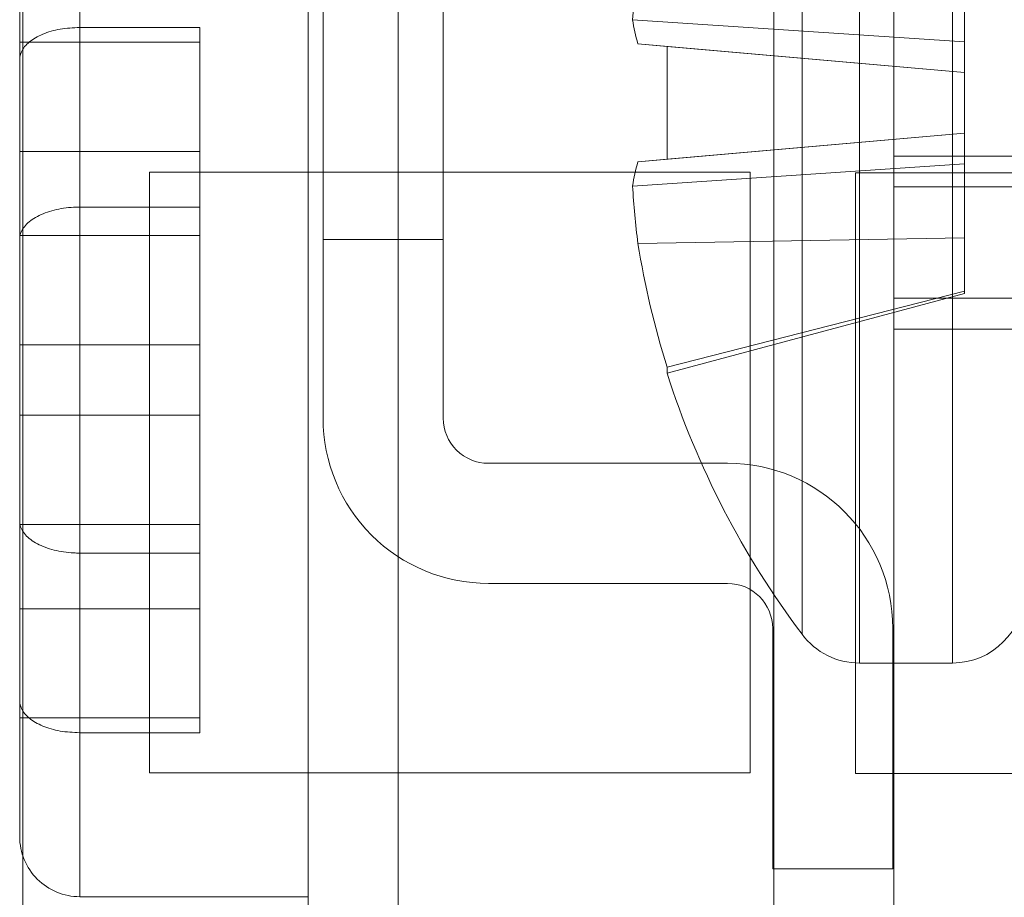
# Model space of a CAD drawing. Header units: inches. Extents: x 1 to 109, y 1 to 85.
# Tile 322 of 656: x 88.005 to 88.278, y 24.214 to 24.457. Entities that reach past the tile are written whole.
import ezdxf

# ---------------------------------------------------------------- set-up
doc = ezdxf.new("R2010")
doc.units = ezdxf.units.IN
doc.header["$MEASUREMENT"] = 0

msp = doc.modelspace()

# ---------------------------------------------------------------- linework, layer by layer
at = {"color": 7, "linetype": 'Continuous', "lineweight": 15, "ltscale": 5}
for p, q in [((88.00565744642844, 24.79668837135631), (88.00565744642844, 23.96335503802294)), ((88.10982411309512, 24.79668837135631), (88.10982411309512, 23.96335503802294)), ((88.21399077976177, 24.79668837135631), (88.21399077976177, 23.96335503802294)), ((88.00565744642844, 24.78810503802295), (88.00565744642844, 23.95477170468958)), ((88.10982411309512, 24.78810503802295), (88.10982411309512, 23.95477170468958)), ((88.21399077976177, 24.78810503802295), (88.21399077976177, 23.95477170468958)), ((88.24732411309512, 24.73860503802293), (88.24732411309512, 24.21360503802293)), ((88.24732411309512, 24.73860503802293), (88.24732411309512, 24.38013207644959)), ((88.24732411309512, 24.7300217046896), (88.24732411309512, 24.2050217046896)), ((88.24732411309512, 24.7300217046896), (88.24732411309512, 24.37154874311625)), ((88.23778440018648, 24.27877593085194), (88.23778440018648, 24.58960081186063)), ((88.26354077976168, 24.27877593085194), (88.26354077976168, 24.58960081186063)), ((88.12232411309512, 24.58835503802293), (88.12232411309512, 24.34668837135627)), ((88.22182780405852, 24.28675141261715), (88.22182780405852, 24.58162533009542)), ((88.08899077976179, 24.34668837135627), (88.08899077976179, 24.5800217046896)), ((88.08482411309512, 24.4194039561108), (88.08482411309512, 24.55518837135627)), ((88.08899077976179, 24.5387717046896), (88.08899077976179, 24.3962717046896)), ((88.08899077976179, 24.3962717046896), (88.08899077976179, 24.5387717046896)), ((88.08899077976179, 24.5387717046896), (88.08899077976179, 24.3962717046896)), ((88.08899077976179, 24.3962717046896), (88.08899077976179, 24.5387717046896)), ((88.08899077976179, 24.5387717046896), (88.08899077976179, 24.3962717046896)), ((88.08899077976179, 24.3962717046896), (88.08899077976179, 24.5387717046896)), ((88.12232411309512, 24.3962717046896), (88.12232411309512, 24.5387717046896)), ((88.12232411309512, 24.5387717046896), (88.12232411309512, 24.3962717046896)), ((88.12232411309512, 24.3962717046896), (88.12232411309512, 24.5387717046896)), ((88.12232411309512, 24.5387717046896), (88.12232411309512, 24.3962717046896)), ((88.12232411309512, 24.3962717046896), (88.12232411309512, 24.5387717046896)), ((88.12232411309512, 24.5387717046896), (88.12232411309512, 24.3962717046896)), ((88.24732411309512, 24.5326598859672), (88.24732411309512, 24.41955019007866)), ((88.24732411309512, 24.52407655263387), (88.24732411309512, 24.41096685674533)), ((88.02149077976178, 24.30927187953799), (88.02149077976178, 24.50057324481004)), ((88.02149077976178, 24.30927187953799), (88.02149077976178, 24.50057324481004)), ((88.08482411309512, 24.21396038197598), (88.08482411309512, 24.50058302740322)), ((88.08482411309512, 24.21396038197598), (88.08482411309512, 24.50058302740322)), ((88.00482411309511, 24.31814247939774), (88.00482411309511, 24.48389591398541)), ((88.00482411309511, 24.31814247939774), (88.00482411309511, 24.48389591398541)), ((88.26686577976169, 24.47161140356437), (88.26686577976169, 24.45110634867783)), ((88.05482411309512, 24.45511156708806), (88.02149077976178, 24.45511156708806)), ((88.05482411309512, 24.45511156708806), (88.05482411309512, 24.40527152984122)), ((88.05482411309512, 24.45511156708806), (88.05482411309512, 24.40527152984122)), ((88.05482411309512, 24.45511156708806), (88.05482411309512, 24.39734715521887)), ((88.26686577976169, 24.45110634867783), (88.17483572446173, 24.45726876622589)), ((88.00482411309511, 24.45101844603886), (88.00482411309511, 24.42070758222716)), ((88.00482411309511, 24.39734715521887), (88.00482411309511, 24.45101844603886)), ((88.05482411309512, 24.45101844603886), (88.00482411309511, 24.45101844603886)), ((88.05482411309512, 24.39734715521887), (88.05482411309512, 24.45101844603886)), ((88.05482411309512, 24.45101844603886), (88.05482411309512, 24.42070758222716)), ((88.18438177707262, 24.44982929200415), (88.17632442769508, 24.45053421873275)), ((88.26686577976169, 24.44261287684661), (88.17632442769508, 24.45053421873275)), ((88.17632442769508, 24.45053421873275), (88.18438177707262, 24.44982929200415)), ((88.18438177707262, 24.41854745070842), (88.18438177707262, 24.44982929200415)), ((88.18438177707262, 24.44982929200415), (88.18438177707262, 24.41854745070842)), ((88.26686577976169, 24.44261287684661), (88.18438177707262, 24.44982929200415)), ((88.26686577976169, 24.44261287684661), (88.18438177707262, 24.44982929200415)), ((88.26686577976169, 24.45110634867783), (88.26686577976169, 24.44261287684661)), ((88.00482411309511, 24.44624096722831), (88.00482411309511, 24.39734715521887)), ((88.26686577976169, 24.44261287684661), (88.26686577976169, 24.42576386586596)), ((88.26686577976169, 24.42576386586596), (88.26686577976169, 24.44261287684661)), ((88.26686577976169, 24.42576386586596), (88.17632442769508, 24.41784252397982)), ((88.26686577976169, 24.42576386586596), (88.18438177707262, 24.41854745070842)), ((88.26686577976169, 24.42576386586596), (88.18438177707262, 24.41854745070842)), ((88.26686577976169, 24.41727039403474), (88.26686577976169, 24.42576386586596)), ((88.00482411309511, 24.42070758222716), (88.00482411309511, 24.36703629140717)), ((88.05482411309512, 24.42070758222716), (88.00482411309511, 24.42070758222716)), ((88.05482411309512, 24.42070758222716), (88.05482411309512, 24.36703629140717)), ((88.08482411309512, 24.29513945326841), (88.08482411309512, 24.4194039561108)), ((88.08482411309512, 24.29513945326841), (88.08482411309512, 24.4194039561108)), ((88.08482411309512, 24.2951394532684), (88.08482411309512, 24.4194039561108)), ((88.24732411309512, 24.41943837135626), (88.40815744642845, 24.41943837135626)), ((88.26686577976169, 24.41727039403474), (88.17483572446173, 24.41110797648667)), ((88.17632442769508, 24.41784252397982), (88.18438177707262, 24.41854745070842)), ((88.18438177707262, 24.41854745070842), (88.17632442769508, 24.41784252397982)), ((88.26686577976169, 24.41727039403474), (88.26686577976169, 24.39676533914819)), ((88.04080915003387, 24.41493837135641), (88.20747581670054, 24.41493837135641)), ((88.04080915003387, 24.24827170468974), (88.04080915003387, 24.41493837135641)), ((88.20747581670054, 24.41493837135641), (88.20747581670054, 24.24827170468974)), ((88.40330915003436, 24.41477170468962), (88.23664248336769, 24.41477170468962)), ((88.23664248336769, 24.41477170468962), (88.23664248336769, 24.24810503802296)), ((88.24732411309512, 24.41085503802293), (88.40815744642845, 24.41085503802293)), ((88.02149077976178, 24.40527152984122), (88.05482411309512, 24.40527152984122)), ((88.02149077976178, 24.40527152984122), (88.02149077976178, 24.21397016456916)), ((88.02149077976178, 24.40527152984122), (88.02149077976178, 24.21397016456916)), ((88.05482411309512, 24.34750711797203), (88.05482411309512, 24.40527152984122)), ((88.05482411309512, 24.39734715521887), (88.00482411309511, 24.39734715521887)), ((88.00482411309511, 24.39640092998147), (88.00482411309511, 24.23064749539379)), ((88.00482411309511, 24.34750711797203), (88.00482411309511, 24.39640092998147)), ((88.00482411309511, 24.39640092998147), (88.00482411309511, 24.23064749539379)), ((88.12232411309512, 24.3962717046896), (88.08899077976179, 24.3962717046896)), ((88.26686577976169, 24.39676533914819), (88.17632442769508, 24.3951896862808)), ((88.26686577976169, 24.39676533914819), (88.26686577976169, 24.38198177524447)), ((88.26686577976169, 24.38198177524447), (88.18438177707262, 24.3608543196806)), ((88.26686577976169, 24.38198177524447), (88.18438177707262, 24.3608543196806)), ((88.18438177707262, 24.35920489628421), (88.26686577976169, 24.38130641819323)), ((88.26686577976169, 24.38198177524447), (88.26686577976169, 24.38130641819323)), ((88.24732411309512, 24.3800217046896), (88.34732411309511, 24.3800217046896)), ((88.24732411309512, 24.37143837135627), (88.34732411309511, 24.37143837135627)), ((88.00482411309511, 24.36703629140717), (88.00482411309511, 24.31814247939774)), ((88.05482411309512, 24.36703629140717), (88.00482411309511, 24.36703629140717)), ((88.05482411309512, 24.36703629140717), (88.05482411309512, 24.30927187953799)), ((88.18438177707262, 24.3608543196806), (88.18438177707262, 24.3592253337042)), ((88.00482411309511, 24.29383582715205), (88.00482411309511, 24.34750711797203)), ((88.05482411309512, 24.34750711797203), (88.00482411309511, 24.34750711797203)), ((88.05482411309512, 24.29383582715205), (88.05482411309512, 24.34750711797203)), ((88.20118556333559, 24.33418837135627), (88.13482411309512, 24.33418837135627)), ((88.00482411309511, 24.2683024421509), (88.00482411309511, 24.31719625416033)), ((88.00482411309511, 24.31719625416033), (88.00482411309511, 24.26352496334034)), ((88.05482411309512, 24.31719625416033), (88.00482411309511, 24.31719625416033)), ((88.05482411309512, 24.31719625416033), (88.05482411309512, 24.26352496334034)), ((88.05482411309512, 24.25943184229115), (88.05482411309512, 24.31719625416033)), ((88.02149077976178, 24.30927187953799), (88.05482411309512, 24.30927187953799)), ((88.05482411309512, 24.25943184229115), (88.05482411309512, 24.30927187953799)), ((88.05482411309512, 24.25943184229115), (88.05482411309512, 24.30927187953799)), ((88.20118556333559, 24.30085503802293), (88.13482411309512, 24.30085503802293)), ((88.00482411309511, 24.26352496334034), (88.00482411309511, 24.29383582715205)), ((88.05482411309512, 24.29383582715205), (88.00482411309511, 24.29383582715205)), ((88.05482411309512, 24.26352496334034), (88.05482411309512, 24.29383582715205)), ((88.08482411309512, 24.18852170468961), (88.08482411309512, 24.29513945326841)), ((88.21368556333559, 24.22168837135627), (88.21368556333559, 24.28835503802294)), ((88.24701889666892, 24.28835503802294), (88.24701889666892, 24.22168837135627)), ((88.23778440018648, 24.27877170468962), (88.26354077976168, 24.27877170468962)), ((88.05482411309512, 24.26352496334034), (88.00482411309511, 24.26352496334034)), ((88.05482411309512, 24.25943184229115), (88.02149077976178, 24.25943184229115)), ((88.20747581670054, 24.24827170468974), (88.04080915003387, 24.24827170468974)), ((88.23664248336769, 24.24810503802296), (88.40330915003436, 24.24810503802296)), ((88.24701889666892, 24.22168837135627), (88.21368556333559, 24.22168837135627)), ((88.02149077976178, 24.21393837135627), (88.08482411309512, 24.21393837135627)), ((88.02149077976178, 24.21393837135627), (88.08482411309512, 24.21393837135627))]:
    msp.add_line(p, q, dxfattribs=at)
at = {"color": 7, "linetype": 'Continuous', "lineweight": 15, "ltscale": 25}
for centre, radius, start, end in [((88.38329855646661, 24.44580175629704), 0.208777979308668, 172.4628223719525, 176.851478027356), ((88.21501224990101, 24.46261815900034), 0.04053108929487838, 187.5841660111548, 197.3459233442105), ((88.21501224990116, 24.40575858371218), 0.04053108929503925, 162.6540766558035, 172.4158339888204), ((88.38329855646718, 24.42257498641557), 0.2087779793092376, 183.1485219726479, 187.5371776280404), ((88.41960508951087, 24.43416635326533), 0.2463831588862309, 189.1021626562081, 197.3106862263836), ((88.4182996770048, 24.43418837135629), 0.2456422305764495, 197.7734951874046, 216.88618758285), ((88.13482411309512, 24.34668837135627), 0.04583333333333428, 180, 270.0000000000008), ((88.13482411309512, 24.34668837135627), 0.04583333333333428, 180, 270.0000000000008), ((88.13482411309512, 24.34668837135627), 0.01250000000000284, 180, 270.0000000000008), ((88.13482411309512, 24.34668837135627), 0.01250000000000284, 180, 270.0000000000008), ((88.20118556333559, 24.28835503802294), 0.04583333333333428, 0, 90), ((88.20118556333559, 24.28835503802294), 0.04583333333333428, 0, 90), ((88.20118556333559, 24.28835503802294), 0.01250000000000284, 0, 90), ((88.20118556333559, 24.28835503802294), 0.01250000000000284, 0, 90), ((88.26354077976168, 24.29872170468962), 0.01995000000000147, 270.0000000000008, 0), ((88.23778440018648, 24.29872170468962), 0.01995000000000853, 216.8861875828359, 270.0000000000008), ((88.02149077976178, 24.23060503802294), 0.01666666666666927, 179.9999999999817, 270.0000000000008), ((88.02149077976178, 24.23060503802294), 0.01666666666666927, 180, 270.0000000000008)]:
    msp.add_arc(centre, radius, start, end, dxfattribs=at)
at = {"color": 7, "linetype": 'Continuous', "lineweight": 15, "ltscale": 5}
for points, knots in [([(88.02149077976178, 24.45511156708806), (88.01964929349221, 24.45501698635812), (88.01596470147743, 24.45482774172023), (88.01104199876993, 24.45335424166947), (88.0072741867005, 24.45117521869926), (88.00515207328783, 24.44867116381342), (88.00492178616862, 24.44696472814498), (88.00482411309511, 24.4462409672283)], [0, 0, 0, 0, 0.208393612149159, 0.4169704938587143, 0.6273332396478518, 0.8419385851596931, 1, 1, 1, 1]), ([(88.02149077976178, 24.45511156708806), (88.01964929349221, 24.45501698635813), (88.01596470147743, 24.45482774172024), (88.01104199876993, 24.45335424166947), (88.00727418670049, 24.45117521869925), (88.00515207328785, 24.44867116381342), (88.00492178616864, 24.44696472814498), (88.00482411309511, 24.44624096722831)], [0, 0, 0, 0, 0.2083936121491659, 0.416970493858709, 0.6273332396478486, 0.8419385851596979, 1, 1, 1, 1]), ([(88.00482411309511, 24.39640092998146), (88.0048387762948, 24.39667397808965), (88.00490843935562, 24.39797119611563), (88.00610537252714, 24.40025373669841), (88.00945805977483, 24.40280096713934), (88.01419617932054, 24.40456499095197), (88.01847071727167, 24.40521997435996), (88.02091291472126, 24.40526166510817), (88.02149077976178, 24.40527152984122)], [0, 0, 0, 0, 0.05974766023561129, 0.283853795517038, 0.505502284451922, 0.7223527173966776, 0.9343039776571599, 0.9999999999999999, 0.9999999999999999, 0.9999999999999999, 0.9999999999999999]), ([(88.00482411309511, 24.39640092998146), (88.00483877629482, 24.39667397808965), (88.00490843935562, 24.39797119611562), (88.00610537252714, 24.40025373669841), (88.00945805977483, 24.40280096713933), (88.01419617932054, 24.40456499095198), (88.01847071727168, 24.40521997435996), (88.02091291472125, 24.40526166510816), (88.02149077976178, 24.40527152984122)], [0, 0, 0, 0, 0.05974766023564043, 0.2838537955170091, 0.5055022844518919, 0.7223527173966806, 0.9343039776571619, 0.9999999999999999, 0.9999999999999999, 0.9999999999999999, 0.9999999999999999]), ([(88.00482411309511, 24.31814247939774), (88.00483877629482, 24.31786943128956), (88.00490843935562, 24.31657221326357), (88.00610537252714, 24.31428967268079), (88.00945805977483, 24.31174244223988), (88.01419617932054, 24.30997841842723), (88.01847071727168, 24.30932343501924), (88.02091291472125, 24.30928174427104), (88.02149077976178, 24.30927187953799)], [0, 0, 0, 0, 0.05974766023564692, 0.283853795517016, 0.5055022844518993, 0.7223527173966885, 0.9343039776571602, 1, 1, 1, 1]), ([(88.00482411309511, 24.31814247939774), (88.00483877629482, 24.31786943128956), (88.00490843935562, 24.31657221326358), (88.00610537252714, 24.31428967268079), (88.00945805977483, 24.31174244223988), (88.01419617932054, 24.30997841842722), (88.01847071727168, 24.30932343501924), (88.02091291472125, 24.30928174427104), (88.02149077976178, 24.30927187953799)], [0, 0, 0, 0, 0.05974766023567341, 0.2838537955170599, 0.5055022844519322, 0.7223527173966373, 0.934303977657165, 0.9999999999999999, 0.9999999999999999, 0.9999999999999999, 0.9999999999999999]), ([(88.02149077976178, 24.25943184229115), (88.01964929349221, 24.25952642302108), (88.01596470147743, 24.25971566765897), (88.01104199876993, 24.26118916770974), (88.0072741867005, 24.26336819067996), (88.00515207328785, 24.26587224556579), (88.00492178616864, 24.26757868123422), (88.00482411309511, 24.2683024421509)], [0, 0, 0, 0, 0.2083936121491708, 0.4169704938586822, 0.6273332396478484, 0.8419385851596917, 1, 1, 1, 1]), ([(88.02149077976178, 24.25943184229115), (88.01964929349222, 24.25952642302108), (88.01596470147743, 24.25971566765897), (88.01104199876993, 24.26118916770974), (88.0072741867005, 24.26336819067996), (88.00515207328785, 24.26587224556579), (88.00492178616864, 24.26757868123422), (88.00482411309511, 24.2683024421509)], [0, 0, 0, 0, 0.2083936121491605, 0.416970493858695, 0.6273332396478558, 0.8419385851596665, 1, 1, 1, 1])]:
    msp.add_open_spline(points, degree=3, knots=knots, dxfattribs=at)

doc.saveas('drawing.dxf')
